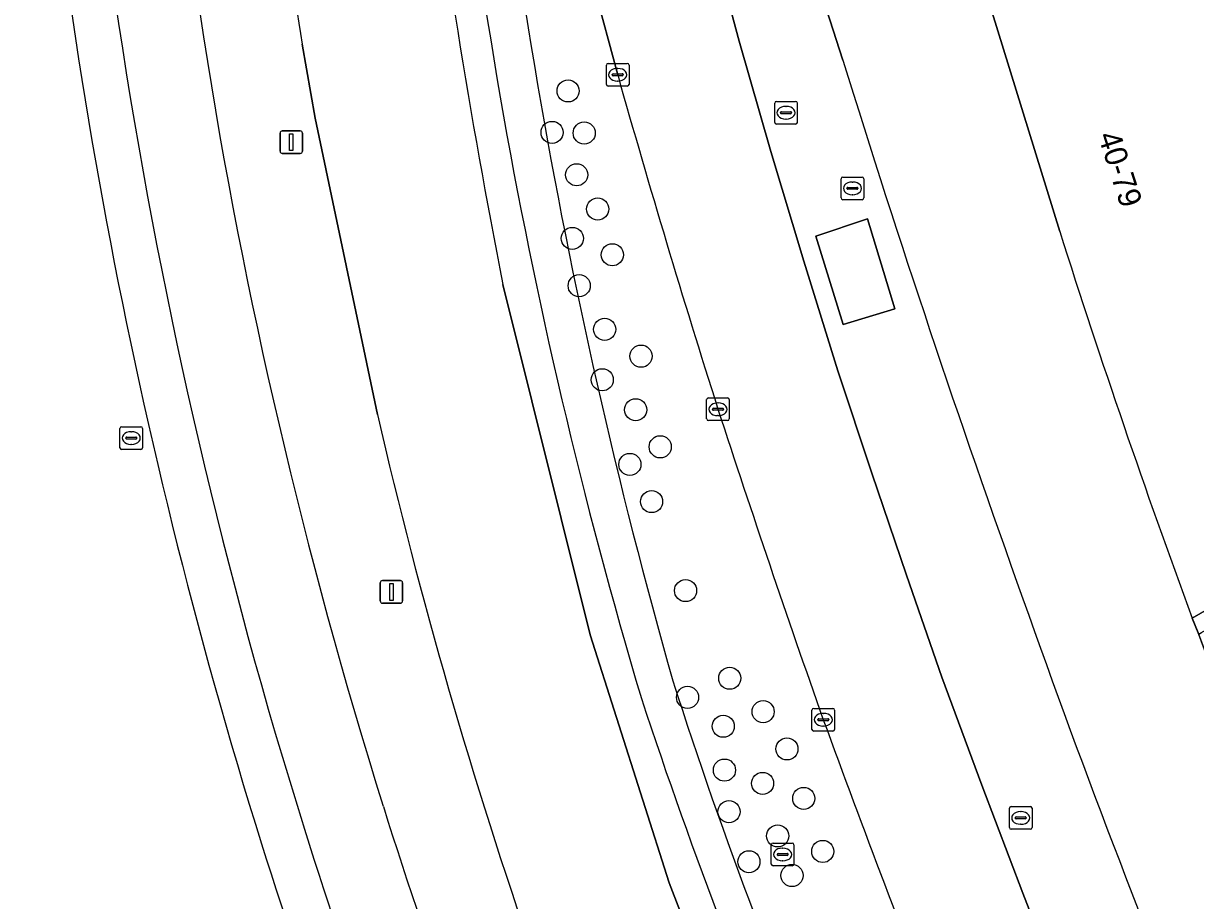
# Model space of a CAD drawing. Extents: x 155018 to 156648, y 383979 to 385733.
# Drawn here: x 155862.3 to 155914.1, y 384959.7 to 384998.5 of the extents above; entities that cross this region are included whole.
import ezdxf

# ---------------------------------------------------------------- set-up
doc = ezdxf.new("R2010")
doc.units = 0
for name, color, linetype in [('IMGEO_Berm_groen', 7, 'Continuous'), ('IMGEO_Boom', 7, 'Continuous'), ('IMGEO_Brandkraan', 7, 'Continuous'), ('IMGEO_Fietspad_gesloten', 7, 'Continuous'), ('IMGEO_Greppel_droge_sloot', 7, 'Continuous'), ('IMGEO_Groenvoorziening', 7, 'Continuous'), ('IMGEO_Kolk', 7, 'Continuous'), ('IMGEO_Lichtmast', 7, 'Continuous'), ('IMGEO_Lijnafwatering', 7, 'Continuous'), ('IMGEO_Pand', 7, 'Continuous'), ('IMGEO_Pand_nummerreeks', 7, 'Continuous'), ('IMGEO_Parkeervlak_gesloten', 7, 'Continuous'), ('IMGEO_Parkeervlak_open', 7, 'Continuous'), ('IMGEO_Rijbaan_lokaal_gesloten', 7, 'Continuous'), ('IMGEO_Rijbaan_regionaal_gesloten', 7, 'Continuous'), ('IMGEO_Rioolput', 7, 'Continuous'), ('IMGEO_Verkeerseiland_groen', 7, 'Continuous'), ('IMGEO_Voetpad_gesloten', 7, 'Continuous'), ('IMGEO_Voetpad_open', 7, 'Continuous')]:
    doc.layers.add(name, color=color, linetype=linetype)

msp = doc.modelspace()

# ---------------------------------------------------------------- linework, layer by layer
at = {"layer": 'IMGEO_Berm_groen'}
msp.add_lwpolyline([(155877.933, 384981.215), (155875.184, 384994.302), (155874.603, 384997.58)], dxfattribs=at)
for centre, radius, start, end in [((156102.076, 385034.183), 234.658, 180.36152, 197.43003), ((156087.727, 385030.933), 215.718, 184.88314, 188.89433), ((156102.604, 385032.996), 230.561, 192.97871, 199.20858), ((156096.663, 385032.159), 228.887, 197.35273, 208.29535)]:
    msp.add_arc(centre, radius, start, end, dxfattribs=at)
at = {"layer": 'IMGEO_Boom'}
for centre in [(155886.365, 384995.513), (155885.657, 384993.677), (155887.074, 384993.65), (155886.743, 384991.804), (155887.673, 384990.292), (155886.548, 384988.993), (155888.32, 384988.269), (155886.853, 384986.903), (155887.981, 384984.975), (155889.589, 384983.789), (155887.872, 384982.744), (155889.351, 384981.419), (155890.435, 384979.782), (155889.093, 384979.003), (155890.054, 384977.362), (155891.555, 384973.43), (155893.51, 384969.555), (155891.643, 384968.71), (155894.988, 384968.076), (155893.221, 384967.432), (155896.039, 384966.43), (155893.278, 384965.492), (155894.962, 384964.906), (155896.782, 384964.241), (155893.477, 384963.657), (155895.629, 384962.586), (155897.625, 384961.898), (155894.359, 384961.444), (155896.264, 384960.836)]:
    msp.add_circle(centre, 0.489, dxfattribs=at)
at = {"layer": 'IMGEO_Brandkraan'}
for p, q in [((155866.546, 384979.745), (155866.546, 384980.597)), ((155866.621, 384980.671), (155867.473, 384980.671)), ((155867.034, 384980.451), (155867.059, 384980.451)), ((155867.547, 384980.597), (155867.547, 384979.745)), ((155866.805, 384980.165), (155866.805, 384980.177)), ((155867.243, 384980.128), (155866.845, 384980.128)), ((155866.848, 384980.214), (155867.246, 384980.214)), ((155867.057, 384979.891), (155867.032, 384979.891)), ((155867.289, 384980.177), (155867.289, 384980.165)), ((155867.473, 384979.671), (155866.621, 384979.671))]:
    msp.add_line(p, q, dxfattribs=at)
for points in [[(155866.546, 384979.745), (155866.546, 384980.597)], [(155866.621, 384980.671), (155867.473, 384980.671)], [(155867.547, 384980.597), (155867.547, 384979.745)], [(155867.473, 384979.671), (155866.621, 384979.671)]]:
    msp.add_lwpolyline(points, dxfattribs=at)
for centre, radius, start, end in [((155866.623, 384980.595), 0.0765, 91.552, 178.448), ((155866.623, 384980.595), 0.0765, 91.552, 178.448), ((155867.471, 384980.595), 0.0765, 1.552, 88.448), ((155867.471, 384980.595), 0.0765, 1.552, 88.448), ((155866.845, 384980.174), 0.0403, 85.8775, 175.7526), ((155866.842, 384980.164), 0.0366, 178.938, 274.7102), ((155867.246, 384980.171), 0.043, 264.8664, 352.4533), ((155867.25, 384980.176), 0.0386, 1.7309, 96.639), ((155866.623, 384979.747), 0.0765, 181.552, 268.448), ((155866.623, 384979.747), 0.0765, 181.552, 268.448), ((155867.471, 384979.747), 0.0765, 271.552, 358.448), ((155867.471, 384979.747), 0.0765, 271.552, 358.448)]:
    msp.add_arc(centre, radius, start, end, dxfattribs=at)
for centre, major_axis, ratio, start_param, end_param in [((155867.033, 384980.171), (-0.387, 0.002), 0.722429, 4.712389, 7.853982), ((155867.058, 384980.171), (-0.39, 0.002), 0.717154, 1.570796, 4.712389)]:
    msp.add_ellipse(centre, major_axis=major_axis, ratio=ratio, start_param=start_param, end_param=end_param, dxfattribs=at)
at = {"layer": 'IMGEO_Fietspad_gesloten'}
for centre, radius, start, end in [((156101.668, 385034.008), 237.847, 180.30545, 197.40128), ((156102.076, 385034.183), 234.658, 180.36152, 197.43003), ((156096.663, 385032.159), 228.887, 197.35273, 208.29535), ((156097.507, 385032.53), 233.434, 197.36067, 208.21309)]:
    msp.add_arc(centre, radius, start, end, dxfattribs=at)
at = {"layer": 'IMGEO_Greppel_droge_sloot'}
for centre, radius, start, end in [((156110.554, 385034.569), 230.57, 183.02932, 196.61183), ((156133.902, 385038.391), 252.506, 183.57414, 195.84574), ((156098.465, 385036.095), 217.915, 197.80936, 209.37168), ((156105.244, 385039.59), 227.005, 198.2096, 209.16332)]:
    msp.add_arc(centre, radius, start, end, dxfattribs=at)
at = {"layer": 'IMGEO_Groenvoorziening'}
for centre, radius, start, end in [((156101.035, 385033.764), 239.172, 183.38326, 197.40115), ((156101.991, 385034.463), 240.294, 197.49217, 208.11491)]:
    msp.add_arc(centre, radius, start, end, dxfattribs=at)
at = {"layer": 'IMGEO_Kolk'}
for p, q in [((155888.055, 384995.8), (155888.055, 384996.652)), ((155888.13, 384996.726), (155888.982, 384996.726)), ((155888.543, 384996.506), (155888.568, 384996.506)), ((155889.056, 384996.652), (155889.056, 384995.8)), ((155888.314, 384996.22), (155888.314, 384996.232)), ((155888.752, 384996.183), (155888.354, 384996.183)), ((155888.357, 384996.269), (155888.755, 384996.269)), ((155888.566, 384995.946), (155888.541, 384995.946)), ((155888.798, 384996.232), (155888.798, 384996.22)), ((155888.982, 384995.726), (155888.13, 384995.726)), ((155892.565, 384981.941), (155893.417, 384981.941)), ((155892.49, 384981.015), (155892.49, 384981.867)), ((155892.749, 384981.435), (155892.749, 384981.447)), ((155892.792, 384981.484), (155893.19, 384981.484)), ((155892.978, 384981.721), (155893.003, 384981.721)), ((155893.233, 384981.447), (155893.233, 384981.435)), ((155893.491, 384981.867), (155893.491, 384981.015)), ((155893.417, 384980.941), (155892.565, 384980.941)), ((155893.187, 384981.398), (155892.789, 384981.398)), ((155893.001, 384981.161), (155892.976, 384981.161)), ((155897.147, 384967.296), (155897.147, 384968.148)), ((155897.222, 384968.222), (155898.074, 384968.222)), ((155897.635, 384968.002), (155897.66, 384968.002)), ((155898.148, 384968.148), (155898.148, 384967.296)), ((155897.406, 384967.716), (155897.406, 384967.728)), ((155897.844, 384967.679), (155897.446, 384967.679)), ((155897.449, 384967.765), (155897.847, 384967.765)), ((155897.658, 384967.442), (155897.633, 384967.442)), ((155897.89, 384967.728), (155897.89, 384967.716)), ((155898.074, 384967.222), (155897.222, 384967.222))]:
    msp.add_line(p, q, dxfattribs=at)
for points in [[(155888.055, 384995.8), (155888.055, 384996.652)], [(155888.13, 384996.726), (155888.982, 384996.726)], [(155889.056, 384996.652), (155889.056, 384995.8)], [(155888.982, 384995.726), (155888.13, 384995.726)], [(155892.565, 384981.941), (155893.417, 384981.941)], [(155892.49, 384981.015), (155892.49, 384981.867)], [(155893.491, 384981.867), (155893.491, 384981.015)], [(155893.417, 384980.941), (155892.565, 384980.941)], [(155897.147, 384967.296), (155897.147, 384968.148)], [(155897.222, 384968.222), (155898.074, 384968.222)], [(155898.148, 384968.148), (155898.148, 384967.296)], [(155898.074, 384967.222), (155897.222, 384967.222)]]:
    msp.add_lwpolyline(points, dxfattribs=at)
for centre, radius, start, end in [((155888.132, 384996.65), 0.0765, 91.552, 178.448), ((155888.132, 384996.65), 0.0765, 91.552, 178.448), ((155888.98, 384996.65), 0.0765, 1.552, 88.448), ((155888.98, 384996.65), 0.0765, 1.552, 88.448), ((155888.354, 384996.229), 0.0403, 85.8775, 175.7526), ((155888.351, 384996.219), 0.0366, 178.938, 274.7102), ((155888.755, 384996.226), 0.043, 264.8664, 352.4533), ((155888.759, 384996.231), 0.0386, 1.7309, 96.639), ((155888.132, 384995.802), 0.0765, 181.552, 268.448), ((155888.132, 384995.802), 0.0765, 181.552, 268.448), ((155888.98, 384995.802), 0.0765, 271.552, 358.448), ((155888.98, 384995.802), 0.0765, 271.552, 358.448), ((155892.567, 384981.865), 0.0765, 91.552, 178.448), ((155892.567, 384981.865), 0.0765, 91.552, 178.448), ((155893.415, 384981.865), 0.0765, 1.552, 88.448), ((155893.415, 384981.865), 0.0765, 1.552, 88.448), ((155892.789, 384981.444), 0.0403, 85.8775, 175.7526), ((155892.786, 384981.434), 0.0366, 178.938, 274.7102), ((155893.19, 384981.441), 0.043, 264.8664, 352.4533), ((155893.194, 384981.446), 0.0386, 1.7309, 96.639), ((155892.567, 384981.017), 0.0765, 181.552, 268.448), ((155892.567, 384981.017), 0.0765, 181.552, 268.448), ((155893.415, 384981.017), 0.0765, 271.552, 358.448), ((155893.415, 384981.017), 0.0765, 271.552, 358.448), ((155897.224, 384968.146), 0.0765, 91.552, 178.448), ((155897.224, 384968.146), 0.0765, 91.552, 178.448), ((155898.072, 384968.146), 0.0765, 1.552, 88.448), ((155898.072, 384968.146), 0.0765, 1.552, 88.448), ((155897.446, 384967.725), 0.0403, 85.8775, 175.7526), ((155897.443, 384967.715), 0.0366, 178.938, 274.7102), ((155897.847, 384967.722), 0.043, 264.8664, 352.4533), ((155897.851, 384967.727), 0.0386, 1.7309, 96.639), ((155897.224, 384967.298), 0.0765, 181.552, 268.448), ((155897.224, 384967.298), 0.0765, 181.552, 268.448), ((155898.072, 384967.298), 0.0765, 271.552, 358.448), ((155898.072, 384967.298), 0.0765, 271.552, 358.448)]:
    msp.add_arc(centre, radius, start, end, dxfattribs=at)
for centre, major_axis, ratio, start_param, end_param in [((155888.542, 384996.226), (-0.387, 0.002), 0.722429, 4.712389, 7.853982), ((155888.567, 384996.226), (-0.39, 0.002), 0.717154, 1.570796, 4.712389), ((155892.977, 384981.441), (-0.387, 0.002), 0.722429, 4.712389, 7.853982), ((155893.002, 384981.441), (-0.39, 0.002), 0.717154, 1.570796, 4.712389), ((155897.634, 384967.722), (-0.387, 0.002), 0.722429, 4.712389, 7.853982), ((155897.659, 384967.722), (-0.39, 0.002), 0.717154, 1.570796, 4.712389)]:
    msp.add_ellipse(centre, major_axis=major_axis, ratio=ratio, start_param=start_param, end_param=end_param, dxfattribs=at)
at = {"layer": 'IMGEO_Lichtmast'}
for p, q in [((155873.627, 384992.847), (155873.627, 384993.647)), ((155873.627, 384993.647), (155873.627, 384992.847)), ((155873.727, 384993.747), (155874.517, 384993.747)), ((155874.517, 384993.747), (155873.727, 384993.747)), ((155874.617, 384993.647), (155874.617, 384992.847)), ((155874.617, 384992.847), (155874.617, 384993.647)), ((155874.517, 384992.747), (155873.727, 384992.747)), ((155873.727, 384992.747), (155874.517, 384992.747)), ((155878.056, 384972.97), (155878.056, 384973.77)), ((155878.056, 384973.77), (155878.056, 384972.97)), ((155878.156, 384973.87), (155878.946, 384973.87)), ((155878.946, 384973.87), (155878.156, 384973.87)), ((155879.046, 384973.77), (155879.046, 384972.97)), ((155879.046, 384972.97), (155879.046, 384973.77)), ((155878.946, 384972.87), (155878.156, 384972.87)), ((155878.156, 384972.87), (155878.946, 384972.87))]:
    msp.add_line(p, q, dxfattribs=at)
for points in [[(155874.047, 384993.622), (155874.197, 384993.622), (155874.197, 384992.872), (155874.047, 384992.872), (155874.047, 384993.622)], [(155878.476, 384973.745), (155878.626, 384973.745), (155878.626, 384972.995), (155878.476, 384972.995), (155878.476, 384973.745)]]:
    msp.add_lwpolyline(points, dxfattribs=at)
for centre, start, end in [((155873.727, 384993.647), 90, 180), ((155873.727, 384993.647), 90, 180), ((155874.517, 384993.647), 0, 90), ((155874.517, 384993.647), 360, 90), ((155873.727, 384992.847), 180, 270), ((155873.727, 384992.847), 180, 270), ((155874.517, 384992.847), 270, 0), ((155874.517, 384992.847), 270, 0), ((155878.156, 384973.77), 90, 180), ((155878.156, 384973.77), 90, 180), ((155878.946, 384973.77), 0, 90), ((155878.946, 384973.77), 360, 90), ((155878.156, 384972.97), 180, 270), ((155878.156, 384972.97), 180, 270), ((155878.946, 384972.97), 270, 0), ((155878.946, 384972.97), 270, 0)]:
    msp.add_arc(centre, 0.1, start, end, dxfattribs=at)
at = {"layer": 'IMGEO_Lijnafwatering'}
msp.add_lwpolyline([(155917.445, 384962.973), (155917.143, 384963.662), (155914.255, 384971.489), (155913.964, 384972.207)], dxfattribs=at)
at = {"layer": 'IMGEO_Pand'}
msp.add_lwpolyline([(155913.964, 384972.207), (155949.576, 384992.767), (155931.167, 385024.688), (155902.475, 385008.1), (155904.798, 385000), (155908.101, 384989.3)], dxfattribs=at)
msp.add_arc((156288.963, 385110.386), 399.647, 197.63681, 200.22773, dxfattribs=at)
at = {"layer": 'IMGEO_Parkeervlak_gesloten'}
for points in [[(155918.109, 384932.502), (155912.529, 384944.815), (155910.212, 384950.589), (155908.318, 384955.305), (155906.47, 384960.057), (155904.66, 384964.824), (155902.89, 384969.606), (155901.321, 384974.107), (155899.789, 384978.621), (155898.294, 384983.147), (155896.786, 384987.985), (155895.33, 384992.84), (155893.925, 384997.709), (155891.842, 385005.427)], [(155886.468, 385003.96), (155888.556, 384996.226)]]:
    msp.add_lwpolyline(points, dxfattribs=at)
for centre, radius, start, end in [((156350.465, 385126.725), 479.99, 195.77615, 197.61879), ((156455.339, 385164.684), 591.45, 198.048338, 199.451864), ((156489.783, 385184.176), 630.458, 200.079811, 201.485715)]:
    msp.add_arc(centre, radius, start, end, dxfattribs=at)
at = {"layer": 'IMGEO_Parkeervlak_open'}
for points in [[(155908.101, 384989.3), (155904.798, 385000), (155902.475, 385008.1), (155902.286, 385008.899), (155901.795, 385010.979), (155900.603, 385016.212), (155899.761, 385020.993), (155899.603, 385021.831)], [(155897.502, 385000), (155898.509, 384996.873)], [(155917.347, 384962.917), (155917.222, 384963.529), (155917.172, 384963.671), (155914.251, 384971.5), (155914.194, 384971.639), (155913.964, 384972.207)]]:
    msp.add_lwpolyline(points, dxfattribs=at)
for centre, radius, start, end in [((156456.244, 385170.229), 584.055, 197.266405, 199.729086), ((156288.963, 385110.386), 399.647, 197.63681, 200.22773), ((156347.36, 385128.999), 467.65, 199.47745, 202.50019)]:
    msp.add_arc(centre, radius, start, end, dxfattribs=at)
at = {"layer": 'IMGEO_Rijbaan_lokaal_gesloten'}
for points in [[(155891.842, 385005.427), (155893.925, 384997.709), (155895.33, 384992.84), (155896.786, 384987.985), (155898.294, 384983.147), (155899.789, 384978.621), (155901.321, 384974.107), (155902.89, 384969.606), (155904.66, 384964.824), (155906.47, 384960.057), (155908.318, 384955.305), (155910.212, 384950.589), (155912.529, 384944.815), (155918.109, 384932.502)], [(155898.509, 384996.873), (155897.502, 385000)]]:
    msp.add_lwpolyline(points, dxfattribs=at)
for points in [[(155897.312, 384989.098), (155898.533, 384985.183), (155900.807, 384985.883), (155899.609, 384989.855)], [(155899.609, 384989.855), (155900.807, 384985.883), (155898.533, 384985.183), (155897.312, 384989.098)]]:
    msp.add_lwpolyline(points, close=True, dxfattribs=at)
for centre, radius, start, end in [((156456.244, 385170.229), 584.055, 197.266405, 199.729086), ((156347.36, 385128.999), 467.65, 199.47745, 202.50019)]:
    msp.add_arc(centre, radius, start, end, dxfattribs=at)
at = {"layer": 'IMGEO_Rijbaan_regionaal_gesloten'}
for points in [[(155874.603, 384997.58), (155875.184, 384994.302), (155877.933, 384981.215)], [(155901.297, 384935.314), (155897.749, 384942.939), (155894.575, 384950.8), (155890.825, 384960.512), (155887.342, 384971.468), (155883.483, 384986.957)]]:
    msp.add_lwpolyline(points, dxfattribs=at)
for centre, radius, start, end in [((156087.727, 385030.933), 215.718, 184.88314, 188.89433), ((156177.672, 385045.197), 299.899, 186.85122, 191.19801), ((156102.604, 385032.996), 230.561, 192.97871, 199.20858)]:
    msp.add_arc(centre, radius, start, end, dxfattribs=at)
at = {"layer": 'IMGEO_Rioolput'}
for p, q in [((155895.498, 384994.123), (155895.498, 384994.975)), ((155895.573, 384995.049), (155896.425, 384995.049)), ((155896.499, 384994.975), (155896.499, 384994.123)), ((155895.757, 384994.543), (155895.757, 384994.555)), ((155896.195, 384994.506), (155895.797, 384994.506)), ((155895.8, 384994.592), (155896.198, 384994.592)), ((155895.986, 384994.829), (155896.011, 384994.829)), ((155896.241, 384994.555), (155896.241, 384994.543)), ((155896.425, 384994.049), (155895.573, 384994.049)), ((155896.009, 384994.269), (155895.984, 384994.269)), ((155898.436, 384990.78), (155898.436, 384991.632)), ((155898.511, 384991.706), (155899.363, 384991.706)), ((155898.924, 384991.486), (155898.949, 384991.486)), ((155899.437, 384991.632), (155899.437, 384990.78)), ((155898.695, 384991.2), (155898.695, 384991.212)), ((155899.133, 384991.163), (155898.735, 384991.163)), ((155898.738, 384991.249), (155899.136, 384991.249)), ((155898.947, 384990.926), (155898.922, 384990.926)), ((155899.179, 384991.212), (155899.179, 384991.2)), ((155899.363, 384990.706), (155898.511, 384990.706)), ((155905.877, 384962.956), (155905.877, 384963.808)), ((155905.952, 384963.882), (155906.804, 384963.882)), ((155906.878, 384963.808), (155906.878, 384962.956)), ((155906.136, 384963.376), (155906.136, 384963.388)), ((155906.574, 384963.339), (155906.176, 384963.339)), ((155906.179, 384963.425), (155906.577, 384963.425)), ((155906.365, 384963.662), (155906.39, 384963.662)), ((155906.62, 384963.388), (155906.62, 384963.376)), ((155906.804, 384962.882), (155905.952, 384962.882)), ((155906.388, 384963.102), (155906.363, 384963.102)), ((155895.424, 384962.265), (155896.276, 384962.265)), ((155895.349, 384961.339), (155895.349, 384962.191)), ((155895.608, 384961.759), (155895.608, 384961.771)), ((155896.046, 384961.722), (155895.648, 384961.722)), ((155895.651, 384961.808), (155896.049, 384961.808)), ((155895.837, 384962.045), (155895.862, 384962.045)), ((155896.092, 384961.771), (155896.092, 384961.759)), ((155896.35, 384962.191), (155896.35, 384961.339)), ((155896.276, 384961.265), (155895.424, 384961.265)), ((155895.86, 384961.485), (155895.835, 384961.485))]:
    msp.add_line(p, q, dxfattribs=at)
for points in [[(155895.498, 384994.123), (155895.498, 384994.975)], [(155895.573, 384995.049), (155896.425, 384995.049)], [(155896.499, 384994.975), (155896.499, 384994.123)], [(155896.425, 384994.049), (155895.573, 384994.049)], [(155898.436, 384990.78), (155898.436, 384991.632)], [(155898.511, 384991.706), (155899.363, 384991.706)], [(155899.437, 384991.632), (155899.437, 384990.78)], [(155899.363, 384990.706), (155898.511, 384990.706)], [(155905.877, 384962.956), (155905.877, 384963.808)], [(155905.952, 384963.882), (155906.804, 384963.882)], [(155906.878, 384963.808), (155906.878, 384962.956)], [(155906.804, 384962.882), (155905.952, 384962.882)], [(155895.424, 384962.265), (155896.276, 384962.265)], [(155895.349, 384961.339), (155895.349, 384962.191)], [(155896.35, 384962.191), (155896.35, 384961.339)], [(155896.276, 384961.265), (155895.424, 384961.265)]]:
    msp.add_lwpolyline(points, dxfattribs=at)
for centre, radius, start, end in [((155895.575, 384994.973), 0.0765, 91.552, 178.448), ((155895.575, 384994.973), 0.0765, 91.552, 178.448), ((155896.423, 384994.973), 0.0765, 1.552, 88.448), ((155896.423, 384994.973), 0.0765, 1.552, 88.448), ((155895.797, 384994.552), 0.0403, 85.8775, 175.7526), ((155895.794, 384994.542), 0.0366, 178.938, 274.7102), ((155896.198, 384994.549), 0.043, 264.8664, 352.4533), ((155896.202, 384994.554), 0.0386, 1.7309, 96.639), ((155895.575, 384994.125), 0.0765, 181.552, 268.448), ((155895.575, 384994.125), 0.0765, 181.552, 268.448), ((155896.423, 384994.125), 0.0765, 271.552, 358.448), ((155896.423, 384994.125), 0.0765, 271.552, 358.448), ((155898.513, 384991.63), 0.0765, 91.552, 178.448), ((155898.513, 384991.63), 0.0765, 91.552, 178.448), ((155899.361, 384991.63), 0.0765, 1.552, 88.448), ((155899.361, 384991.63), 0.0765, 1.552, 88.448), ((155898.513, 384990.782), 0.0765, 181.552, 268.448), ((155898.513, 384990.782), 0.0765, 181.552, 268.448), ((155898.735, 384991.209), 0.0403, 85.8775, 175.7526), ((155898.732, 384991.199), 0.0366, 178.938, 274.7102), ((155899.136, 384991.206), 0.043, 264.8664, 352.4533), ((155899.14, 384991.211), 0.0386, 1.7309, 96.639), ((155899.361, 384990.782), 0.0765, 271.552, 358.448), ((155899.361, 384990.782), 0.0765, 271.552, 358.448), ((155905.954, 384963.806), 0.0765, 91.552, 178.448), ((155905.954, 384963.806), 0.0765, 91.552, 178.448), ((155906.802, 384963.806), 0.0765, 1.552, 88.448), ((155906.802, 384963.806), 0.0765, 1.552, 88.448), ((155906.176, 384963.385), 0.0403, 85.8775, 175.7526), ((155906.173, 384963.375), 0.0366, 178.938, 274.7102), ((155906.577, 384963.382), 0.043, 264.8664, 352.4533), ((155906.581, 384963.387), 0.0386, 1.7309, 96.639), ((155905.954, 384962.958), 0.0765, 181.552, 268.448), ((155905.954, 384962.958), 0.0765, 181.552, 268.448), ((155906.802, 384962.958), 0.0765, 271.552, 358.448), ((155906.802, 384962.958), 0.0765, 271.552, 358.448), ((155895.426, 384962.189), 0.0765, 91.552, 178.448), ((155895.426, 384962.189), 0.0765, 91.552, 178.448), ((155896.274, 384962.189), 0.0765, 1.552, 88.448), ((155896.274, 384962.189), 0.0765, 1.552, 88.448), ((155895.648, 384961.768), 0.0403, 85.8775, 175.7526), ((155895.645, 384961.758), 0.0366, 178.938, 274.7102), ((155896.049, 384961.765), 0.043, 264.8664, 352.4533), ((155896.053, 384961.77), 0.0386, 1.7309, 96.639), ((155895.426, 384961.341), 0.0765, 181.552, 268.448), ((155895.426, 384961.341), 0.0765, 181.552, 268.448), ((155896.274, 384961.341), 0.0765, 271.552, 358.448), ((155896.274, 384961.341), 0.0765, 271.552, 358.448)]:
    msp.add_arc(centre, radius, start, end, dxfattribs=at)
for centre, major_axis, ratio, start_param, end_param in [((155895.985, 384994.549), (-0.387, 0.002), 0.722429, 4.712389, 7.853982), ((155896.01, 384994.549), (-0.39, 0.002), 0.717154, 1.570796, 4.712389), ((155898.923, 384991.206), (-0.387, 0.002), 0.722429, 4.712389, 7.853982), ((155898.948, 384991.206), (-0.39, 0.002), 0.717154, 1.570796, 4.712389), ((155906.364, 384963.382), (-0.387, 0.002), 0.722429, 4.712389, 7.853982), ((155906.389, 384963.382), (-0.39, 0.002), 0.717154, 1.570796, 4.712389), ((155895.836, 384961.765), (-0.387, 0.002), 0.722429, 4.712389, 7.853982), ((155895.861, 384961.765), (-0.39, 0.002), 0.717154, 1.570796, 4.712389)]:
    msp.add_ellipse(centre, major_axis=major_axis, ratio=ratio, start_param=start_param, end_param=end_param, dxfattribs=at)
at = {"layer": 'IMGEO_Verkeerseiland_groen'}
for points in [[(155888.556, 384996.226), (155886.468, 385003.96)], [(155883.483, 384986.957), (155887.342, 384971.468), (155890.825, 384960.512), (155894.575, 384950.8), (155897.749, 384942.939), (155901.297, 384935.314)]]:
    msp.add_lwpolyline(points, dxfattribs=at)
for centre, radius, start, end in [((156110.554, 385034.569), 230.57, 183.02932, 196.61183), ((156133.902, 385038.391), 252.506, 183.57414, 195.84574), ((156177.672, 385045.197), 299.899, 186.85122, 191.19801), ((156350.465, 385126.725), 479.99, 195.77615, 197.61879), ((156455.339, 385164.684), 591.45, 198.048338, 199.451864), ((156098.465, 385036.095), 217.915, 197.80936, 209.37168), ((156105.244, 385039.59), 227.005, 198.2096, 209.16332), ((156489.783, 385184.176), 630.458, 200.079811, 201.485715)]:
    msp.add_arc(centre, radius, start, end, dxfattribs=at)
at = {"layer": 'IMGEO_Voetpad_gesloten'}
for centre, radius, start, end in [((156101.668, 385034.008), 237.847, 180.30545, 197.40128), ((156101.035, 385033.764), 239.172, 183.38326, 197.40115), ((156097.507, 385032.53), 233.434, 197.36067, 208.21309), ((156101.991, 385034.463), 240.294, 197.49217, 208.11491)]:
    msp.add_arc(centre, radius, start, end, dxfattribs=at)
at = {"layer": 'IMGEO_Voetpad_open'}
msp.add_lwpolyline([(155931.817, 385025.064), (155955.448, 385038.728), (155958.02, 385040.155), (155958.285, 385040.332), (155957.893, 385040.987), (155955.085, 385039.366), (155954.456, 385039.003), (155951.159, 385037.1), (155942.896, 385032.331), (155928.606, 385024.084), (155902.408, 385008.964), (155902.286, 385008.899), (155902.475, 385008.1), (155931.167, 385024.688), (155949.576, 384992.767), (155913.964, 384972.207), (155914.194, 384971.639), (155914.251, 384971.5), (155914.373, 384971.571), (155938.439, 384985.458), (155950.631, 384992.493), (155942.064, 385007.325)], close=True, dxfattribs=at)

# ---------------------------------------------------------------- texts
at = {"layer": 'IMGEO_Pand_nummerreeks'}
msp.add_text('40-79', height=1, rotation=287.7494, dxfattribs=at).set_placement((155909.782, 384993.54))

doc.saveas('drawing.dxf')
